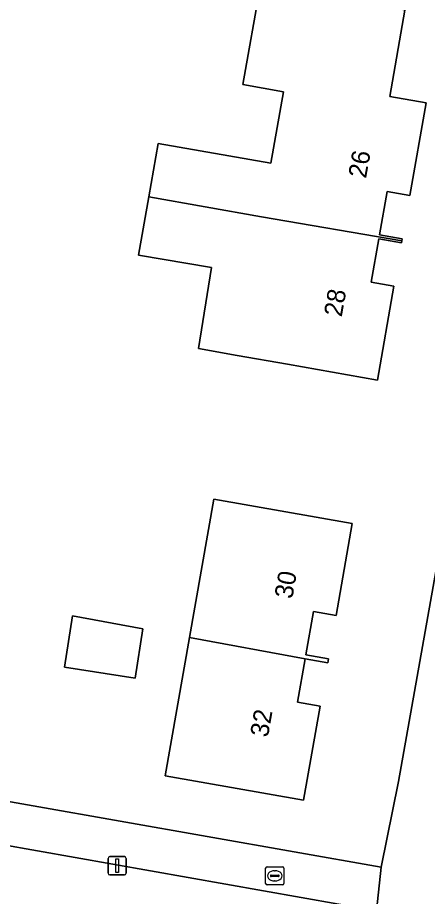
# Model space of a CAD drawing. Extents: x 163683 to 164494, y 382709 to 383872.
# Drawn here: x 163950.15 to 163972.63, y 383406.44 to 383454.64 of the extents above; entities that cross this region are included whole.
import ezdxf

# ---------------------------------------------------------------- set-up
doc = ezdxf.new("R2010")
doc.units = 0
for name, color, linetype in [('IMGEO_Brandkraan', 7, 'Continuous'), ('IMGEO_Erf', 7, 'Continuous'), ('IMGEO_Groenvoorziening', 7, 'Continuous'), ('IMGEO_Lichtmast', 7, 'Continuous'), ('IMGEO_Pand', 7, 'Continuous'), ('IMGEO_Pand_nummerreeks', 7, 'Continuous'), ('IMGEO_Voetpad_open', 7, 'Continuous')]:
    doc.layers.add(name, color=color, linetype=linetype)

msp = doc.modelspace()

# ---------------------------------------------------------------- linework, layer by layer
at = {"layer": 'IMGEO_Brandkraan'}
for p, q in [((163963.755, 383407.147), (163963.755, 383407.999)), ((163963.83, 383408.073), (163964.682, 383408.073)), ((163964.243, 383407.853), (163964.268, 383407.853)), ((163964.756, 383407.999), (163964.756, 383407.147)), ((163964.014, 383407.567), (163964.014, 383407.579)), ((163964.452, 383407.53), (163964.054, 383407.53)), ((163964.057, 383407.616), (163964.455, 383407.616)), ((163964.498, 383407.579), (163964.498, 383407.567)), ((163964.682, 383407.073), (163963.83, 383407.073)), ((163964.266, 383407.293), (163964.241, 383407.293))]:
    msp.add_line(p, q, dxfattribs=at)
for points in [[(163963.755, 383407.147), (163963.755, 383407.999)], [(163963.83, 383408.073), (163964.682, 383408.073)], [(163964.756, 383407.999), (163964.756, 383407.147)], [(163964.682, 383407.073), (163963.83, 383407.073)]]:
    msp.add_lwpolyline(points, dxfattribs=at)
for centre, radius, start, end in [((163963.832, 383407.997), 0.0765, 91.552, 178.448), ((163963.832, 383407.997), 0.0765, 91.552, 178.448), ((163964.68, 383407.997), 0.0765, 1.552, 88.448), ((163964.68, 383407.997), 0.0765, 1.552, 88.448), ((163964.054, 383407.576), 0.0403, 85.8775, 175.7526), ((163964.051, 383407.566), 0.0366, 178.938, 274.7102), ((163964.455, 383407.573), 0.043, 264.8664, 352.4533), ((163964.459, 383407.578), 0.0386, 1.7309, 96.639), ((163963.832, 383407.149), 0.0765, 181.552, 268.448), ((163963.832, 383407.149), 0.0765, 181.552, 268.448), ((163964.68, 383407.149), 0.0765, 271.552, 358.448), ((163964.68, 383407.149), 0.0765, 271.552, 358.448)]:
    msp.add_arc(centre, radius, start, end, dxfattribs=at)
for centre, major_axis, ratio, start_param, end_param in [((163964.242, 383407.573), (-0.387, 0.002), 0.722429, 4.712389, 7.853982), ((163964.267, 383407.573), (-0.39, 0.002), 0.717154, 1.570796, 4.712389)]:
    msp.add_ellipse(centre, major_axis=major_axis, ratio=ratio, start_param=start_param, end_param=end_param, dxfattribs=at)
at = {"layer": 'IMGEO_Erf'}
for points in [[(163978.999, 383457.491), (163979.186, 383458.312), (163959.724, 383458.221), (163935.139, 383457.026), (163935.036, 383456.499), (163917.296, 383459.667), (163917.248, 383459.454), (163909.926, 383418.451), (163934.653, 383414.182), (163941.446, 383413.092), (163970.084, 383408.049), (163971.042, 383412.745)], [(163960.912, 383428.226), (163968.503, 383426.892), (163967.615, 383421.842), (163966.376, 383422.061), (163965.959, 383419.687), (163967.198, 383419.468), (163967.16, 383419.251), (163965.922, 383419.478), (163965.504, 383417.097), (163966.743, 383416.878), (163965.838, 383411.726), (163958.248, 383413.059), (163959.58, 383420.641)], [(163953.169, 383421.831), (163957.028, 383421.115), (163956.607, 383418.413), (163952.731, 383419.017)]]:
    msp.add_lwpolyline(points, close=True, dxfattribs=at)
msp.add_lwpolyline([(163971.394, 383455.046), (163970.563, 383450.318), (163972.552, 383449.968), (163971.658, 383444.881), (163970.419, 383445.1), (163970.002, 383442.726), (163971.241, 383442.507), (163971.222, 383442.399), (163971.203, 383442.29), (163969.964, 383442.509), (163969.546, 383440.136), (163970.786, 383439.917), (163969.881, 383434.765), (163964.957, 383435.63), (163962.189, 383436.117), (163960.066, 383436.49), (163960.79, 383440.93), (163956.784, 383441.615), (163957.344, 383444.803), (163957.86, 383447.737), (163964.04, 383446.652), (163964.729, 383450.573), (163962.504, 383450.964), (163963.466, 383456.44)], dxfattribs=at)
at = {"layer": 'IMGEO_Groenvoorziening'}
msp.add_lwpolyline([(163968.95, 383401.745), (163969.133, 383401.885), (163969.83, 383405.66), (163940.898, 383410.767), (163940.206, 383406.853)], close=True, dxfattribs=at)
at = {"layer": 'IMGEO_Lichtmast'}
for p, q in [((163955.116, 383407.725), (163955.116, 383408.525)), ((163955.116, 383408.525), (163955.116, 383407.725)), ((163955.216, 383408.625), (163956.006, 383408.625)), ((163956.006, 383408.625), (163955.216, 383408.625)), ((163956.106, 383408.525), (163956.106, 383407.725)), ((163956.106, 383407.725), (163956.106, 383408.525)), ((163956.006, 383407.625), (163955.216, 383407.625)), ((163955.216, 383407.625), (163956.006, 383407.625))]:
    msp.add_line(p, q, dxfattribs=at)
msp.add_lwpolyline([(163955.536, 383408.5), (163955.686, 383408.5), (163955.686, 383407.75), (163955.536, 383407.75), (163955.536, 383408.5)], dxfattribs=at)
for centre, start, end in [((163955.216, 383408.525), 90, 180), ((163955.216, 383408.525), 90, 180), ((163956.006, 383408.525), 0, 90), ((163956.006, 383408.525), 360, 90), ((163955.216, 383407.725), 180, 270), ((163955.216, 383407.725), 180, 270), ((163956.006, 383407.725), 270, 0), ((163956.006, 383407.725), 270, 0)]:
    msp.add_arc(centre, 0.1, start, end, dxfattribs=at)
at = {"layer": 'IMGEO_Pand'}
for points in [[(163971.222, 383442.399), (163971.241, 383442.507), (163970.002, 383442.726), (163970.419, 383445.1), (163971.658, 383444.881), (163972.552, 383449.968), (163970.563, 383450.318), (163971.394, 383455.046), (163966.47, 383455.912), (163963.466, 383456.44), (163962.504, 383450.964), (163964.729, 383450.573), (163964.04, 383446.652), (163957.86, 383447.737), (163957.344, 383444.803), (163963.525, 383443.718)], [(163971.222, 383442.399), (163963.525, 383443.718), (163957.344, 383444.803), (163956.784, 383441.615), (163960.79, 383440.93), (163960.066, 383436.49), (163962.189, 383436.117), (163964.957, 383435.63), (163969.881, 383434.765), (163970.786, 383439.917), (163969.546, 383440.136), (163969.964, 383442.509), (163971.203, 383442.29)], [(163968.503, 383426.892), (163960.912, 383428.226), (163959.58, 383420.641), (163965.922, 383419.478), (163967.16, 383419.251), (163967.198, 383419.468), (163965.959, 383419.687), (163966.376, 383422.061), (163967.615, 383421.842)], [(163952.731, 383419.017), (163956.607, 383418.413), (163957.028, 383421.115), (163953.169, 383421.831)], [(163965.922, 383419.478), (163959.58, 383420.641), (163958.248, 383413.059), (163965.838, 383411.726), (163966.743, 383416.878), (163965.504, 383417.097)]]:
    msp.add_lwpolyline(points, close=True, dxfattribs=at)
at = {"layer": 'IMGEO_Voetpad_open'}
msp.add_lwpolyline([(164009.22, 383576.32), (164006.36, 383577.041), (164004.789, 383570.206), (164000.492, 383551.514), (164000.14, 383549.983), (163989.618, 383504.21), (163979.464, 383459.533), (163979.186, 383458.312), (163978.999, 383457.491), (163971.042, 383412.745), (163970.084, 383408.049), (163969.83, 383405.66), (163969.133, 383401.885), (163968.95, 383401.745), (163965.816, 383399.35), (163970.312, 383399.689)], dxfattribs=at)
msp.add_lwpolyline([(163941.446, 383413.092), (163934.653, 383414.182), (163909.926, 383418.451), (163909.547, 383416.365), (163934.864, 383411.866), (163940.898, 383410.767), (163969.83, 383405.66), (163970.084, 383408.049)], close=True, dxfattribs=at)

# ---------------------------------------------------------------- texts
at = {"layer": 'IMGEO_Pand_nummerreeks'}
for s, rotation, p in [('26', 80.0355, (163969.259, 383445.79)), ('28', 80.0355, (163967.924, 383438.191)), ('30', 80.0365, (163965.213, 383422.725)), ('32', 80.0365, (163963.879, 383415.137))]:
    msp.add_text(s, height=1, rotation=rotation, dxfattribs=at).set_placement(p)

doc.saveas('drawing.dxf')
